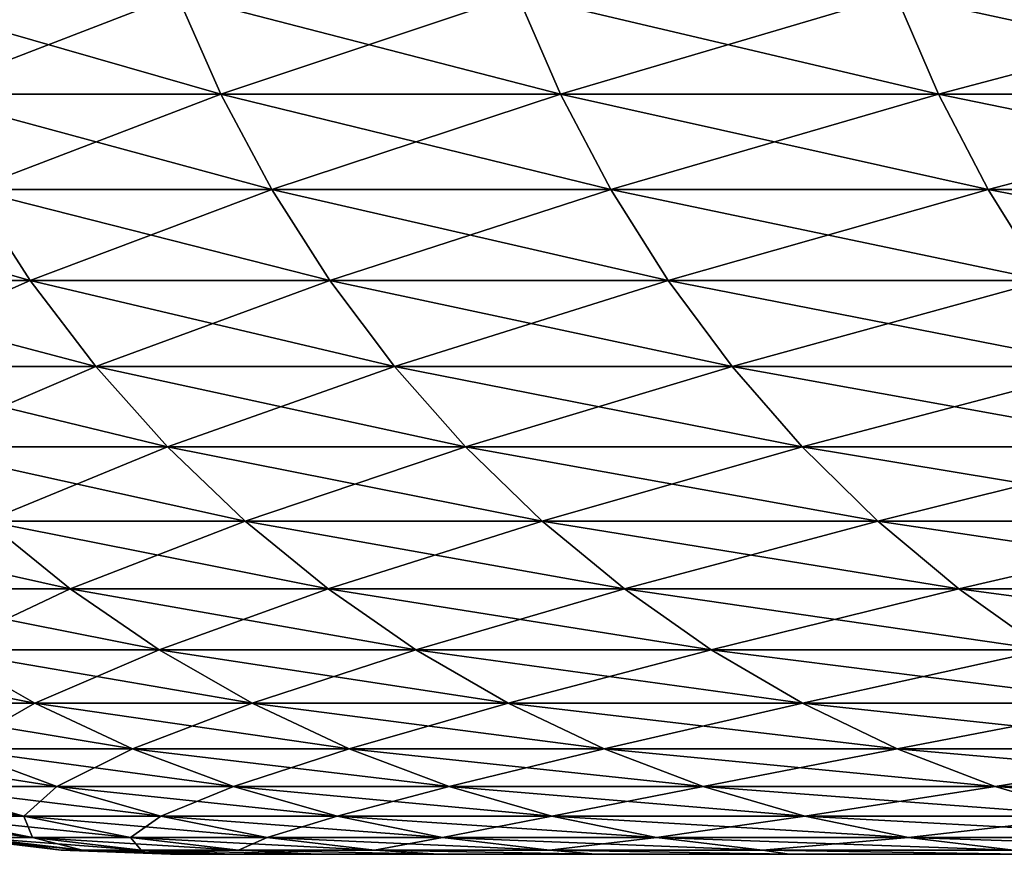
# Model space of a CAD drawing. Header units: millimetres. Extents: x -161 to 161, y -94 to 1149.
# Tile 955 of 1056: x -19.108 to -18.402, y 639 to 639.599. Entities that reach past the tile are written whole.
import ezdxf

# ---------------------------------------------------------------- set-up
doc = ezdxf.new("R2010")
doc.units = ezdxf.units.MM
doc.header["$LTSCALE"] = 81.481481
for name, color, linetype in [('15', 7, 'CONTINUOUS'), ('19', 7, 'CONTINUOUS'), ('20', 7, 'CONTINUOUS')]:
    doc.layers.add(name, color=color, linetype=linetype)

msp = doc.modelspace()

# ---------------------------------------------------------------- linework, layer by layer
at = {"layer": '15', "color": 7, "linetype": 'CONTINUOUS', "true_color": 0xaaaaaa}
for points in [[(-18.99092, 639, 0.66393), (-19, 639), (18.99092, 639, 0.66405), (-18.99092, 639, 0.66393)], [(18.99092, 639, 0.66405), (-19, 639), (19, 639), (18.99092, 639, 0.66405)], [(19, 639), (-19, 639), (-18.99092, 639, -0.66405), (19, 639)], [(-18.95577, 639, 1.33407), (-18.99092, 639, 0.66393), (18.99092, 639, 0.66405), (-18.95577, 639, 1.33407)], [(18.99092, 639, -0.66393), (19, 639), (-18.99092, 639, -0.66405), (18.99092, 639, -0.66393)], [(18.95577, 639, -1.33407), (18.99092, 639, -0.66393), (-18.99092, 639, -0.66405), (18.95577, 639, -1.33407)], [(-18.95575, 639, -1.33431), (18.95577, 639, -1.33407), (-18.99092, 639, -0.66405), (-18.95575, 639, -1.33431)], [(-18.89454, 639, 2.01042), (-18.95577, 639, 1.33407), (18.95575, 639, 1.33431), (-18.89454, 639, 2.01042)], [(18.95575, 639, 1.33431), (-18.95577, 639, 1.33407), (18.99092, 639, 0.66405), (18.95575, 639, 1.33431)], [(18.89454, 639, -2.01042), (18.95577, 639, -1.33407), (-18.95575, 639, -1.33431), (18.89454, 639, -2.01042)], [(-18.8945, 639, -2.01078), (18.89454, 639, -2.01042), (-18.95575, 639, -1.33431), (-18.8945, 639, -2.01078)], [(-18.80737, 639, 2.69359), (-18.89454, 639, 2.01042), (18.8945, 639, 2.01078), (-18.80737, 639, 2.69359)], [(18.8945, 639, 2.01078), (-18.89454, 639, 2.01042), (18.95575, 639, 1.33431), (18.8945, 639, 2.01078)], [(18.80737, 639, -2.69359), (18.89454, 639, -2.01042), (-18.8945, 639, -2.01078), (18.80737, 639, -2.69359)], [(-18.8073, 639, -2.69406), (18.80737, 639, -2.69359), (-18.8945, 639, -2.01078), (-18.8073, 639, -2.69406)], [(-18.69489, 639, 3.38624), (-18.80737, 639, 2.69359), (18.8073, 639, 2.69406), (-18.69489, 639, 3.38624)], [(18.8073, 639, 2.69406), (-18.80737, 639, 2.69359), (18.8945, 639, 2.01078), (18.8073, 639, 2.69406)], [(18.69489, 639, -3.38624), (18.80737, 639, -2.69359), (-18.8073, 639, -2.69406), (18.69489, 639, -3.38624)], [(-18.69479, 639, -3.38681), (18.69489, 639, -3.38624), (-18.8073, 639, -2.69406), (-18.69479, 639, -3.38681)], [(-18.55598, 639, 4.0836), (-18.69489, 639, 3.38624), (18.69479, 639, 3.38681), (-18.55598, 639, 4.0836)], [(18.69479, 639, 3.38681), (-18.69489, 639, 3.38624), (18.8073, 639, 2.69406), (18.69479, 639, 3.38681)], [(18.55598, 639, -4.0836), (18.69489, 639, -3.38624), (-18.69479, 639, -3.38681), (18.55598, 639, -4.0836)], [(-18.55583, 639, -4.08426), (18.55598, 639, -4.0836), (-18.69479, 639, -3.38681), (-18.55583, 639, -4.08426)], [(-18.38919, 639, 4.77953), (-18.55598, 639, 4.0836), (18.55583, 639, 4.08426), (-18.38919, 639, 4.77953)], [(18.55583, 639, 4.08426), (-18.55598, 639, 4.0836), (18.69479, 639, 3.38681), (18.55583, 639, 4.08426)], [(18.38919, 639, -4.77953), (18.55598, 639, -4.0836), (-18.55583, 639, -4.08426), (18.38919, 639, -4.77953)], [(-18.38899, 639, -4.78027), (18.38919, 639, -4.77953), (-18.55583, 639, -4.08426), (-18.38899, 639, -4.78027)]]:
    msp.add_3dface(points, dxfattribs=at)
at = {"layer": '19', "color": 7, "linetype": 'CONTINUOUS', "true_color": 0xaaaaaa}
for points in [[(-19.21155, 639.61703, -5.27943), (-18.99524, 639.61703, -6.01141), (-19.1798, 639.54566, -5.2707), (-19.21155, 639.61703, -5.27943)], [(-19.1798, 639.54566, -5.2707), (-18.99524, 639.61703, -6.01141), (-18.96384, 639.54566, -6.00147), (-19.1798, 639.54566, -5.2707)], [(-18.99524, 639.61703, -6.01141), (-18.75105, 639.61703, -6.73457), (-18.96384, 639.54566, -6.00147), (-18.99524, 639.61703, -6.01141)], [(-18.96384, 639.54566, -6.00147), (-18.75105, 639.61703, -6.73457), (-18.72005, 639.54566, -6.72344), (-18.96384, 639.54566, -6.00147)], [(-18.75105, 639.61703, -6.73457), (-18.47934, 639.61703, -7.44784), (-18.72005, 639.54566, -6.72344), (-18.75105, 639.61703, -6.73457)], [(-18.72005, 639.54566, -6.72344), (-18.47934, 639.61703, -7.44784), (-18.44879, 639.54566, -7.43553), (-18.72005, 639.54566, -6.72344)], [(-18.47934, 639.61703, -7.44784), (-18.1805, 639.61703, -8.15018), (-18.44879, 639.54566, -7.43553), (-18.47934, 639.61703, -7.44784)], [(-18.44879, 639.54566, -7.43553), (-18.1805, 639.61703, -8.15018), (-18.15045, 639.54566, -8.13671), (-18.44879, 639.54566, -7.43553)], [(-19.1798, 639.54566, -5.2707), (-18.96384, 639.54566, -6.00147), (-19.14274, 639.4771, -5.26052), (-19.1798, 639.54566, -5.2707)], [(-19.14274, 639.4771, -5.26052), (-18.96384, 639.54566, -6.00147), (-18.9272, 639.4771, -5.98988), (-19.14274, 639.4771, -5.26052)], [(-18.96384, 639.54566, -6.00147), (-18.72005, 639.54566, -6.72344), (-18.9272, 639.4771, -5.98988), (-18.96384, 639.54566, -6.00147)], [(-18.9272, 639.4771, -5.98988), (-18.72005, 639.54566, -6.72344), (-18.68388, 639.4771, -6.71044), (-18.9272, 639.4771, -5.98988)], [(-18.72005, 639.54566, -6.72344), (-18.44879, 639.54566, -7.43553), (-18.68388, 639.4771, -6.71044), (-18.72005, 639.54566, -6.72344)], [(-18.68388, 639.4771, -6.71044), (-18.44879, 639.54566, -7.43553), (-18.41314, 639.4771, -7.42116), (-18.68388, 639.4771, -6.71044)], [(-18.44879, 639.54566, -7.43553), (-18.15045, 639.54566, -8.13671), (-18.41314, 639.4771, -7.42116), (-18.44879, 639.54566, -7.43553)], [(-18.41314, 639.4771, -7.42116), (-18.15045, 639.54566, -8.13671), (-18.11538, 639.4771, -8.12099), (-18.41314, 639.4771, -7.42116)], [(-19.28763, 639.41177, -4.51348), (-19.14274, 639.4771, -5.26052), (-19.1006, 639.41177, -5.24894), (-19.28763, 639.41177, -4.51348)], [(-19.14274, 639.4771, -5.26052), (-18.9272, 639.4771, -5.98988), (-19.1006, 639.41177, -5.24894), (-19.14274, 639.4771, -5.26052)], [(-19.1006, 639.41177, -5.24894), (-18.9272, 639.4771, -5.98988), (-18.88554, 639.41177, -5.97669), (-19.1006, 639.41177, -5.24894)], [(-18.9272, 639.4771, -5.98988), (-18.68388, 639.4771, -6.71044), (-18.88554, 639.41177, -5.97669), (-18.9272, 639.4771, -5.98988)], [(-18.88554, 639.41177, -5.97669), (-18.68388, 639.4771, -6.71044), (-18.64275, 639.41177, -6.69567), (-18.88554, 639.41177, -5.97669)], [(-18.68388, 639.4771, -6.71044), (-18.41314, 639.4771, -7.42116), (-18.64275, 639.41177, -6.69567), (-18.68388, 639.4771, -6.71044)], [(-18.64275, 639.41177, -6.69567), (-18.41314, 639.4771, -7.42116), (-18.37261, 639.41177, -7.40483), (-18.64275, 639.41177, -6.69567)], [(-18.41314, 639.4771, -7.42116), (-18.11538, 639.4771, -8.12099), (-18.37261, 639.41177, -7.40483), (-18.41314, 639.4771, -7.42116)], [(-19.28763, 639.41177, -4.51348), (-19.1006, 639.41177, -5.24894), (-19.24022, 639.35007, -4.50238), (-19.28763, 639.41177, -4.51348)], [(-19.24022, 639.35007, -4.50238), (-19.1006, 639.41177, -5.24894), (-19.05365, 639.35007, -5.23603), (-19.24022, 639.35007, -4.50238)], [(-19.1006, 639.41177, -5.24894), (-18.88554, 639.41177, -5.97669), (-19.05365, 639.35007, -5.23603), (-19.1006, 639.41177, -5.24894)], [(-19.05365, 639.35007, -5.23603), (-18.88554, 639.41177, -5.97669), (-18.83911, 639.35007, -5.962), (-19.05365, 639.35007, -5.23603)], [(-18.88554, 639.41177, -5.97669), (-18.64275, 639.41177, -6.69567), (-18.83911, 639.35007, -5.962), (-18.88554, 639.41177, -5.97669)], [(-18.83911, 639.35007, -5.962), (-18.64275, 639.41177, -6.69567), (-18.59692, 639.35007, -6.67921), (-18.83911, 639.35007, -5.962)], [(-18.64275, 639.41177, -6.69567), (-18.37261, 639.41177, -7.40483), (-18.59692, 639.35007, -6.67921), (-18.64275, 639.41177, -6.69567)], [(-18.59692, 639.35007, -6.67921), (-18.37261, 639.41177, -7.40483), (-18.32745, 639.35007, -7.38662), (-18.59692, 639.35007, -6.67921)], [(-19.24022, 639.35007, -4.50238), (-19.05365, 639.35007, -5.23603), (-19.18823, 639.29239, -4.49022), (-19.24022, 639.35007, -4.50238)], [(-19.18823, 639.29239, -4.49022), (-19.05365, 639.35007, -5.23603), (-19.00216, 639.29239, -5.22189), (-19.18823, 639.29239, -4.49022)], [(-19.05365, 639.35007, -5.23603), (-18.83911, 639.35007, -5.962), (-19.00216, 639.29239, -5.22189), (-19.05365, 639.35007, -5.23603)], [(-19.00216, 639.29239, -5.22189), (-18.83911, 639.35007, -5.962), (-18.78821, 639.29239, -5.94589), (-19.00216, 639.29239, -5.22189)], [(-18.83911, 639.35007, -5.962), (-18.59692, 639.35007, -6.67921), (-18.78821, 639.29239, -5.94589), (-18.83911, 639.35007, -5.962)], [(-18.78821, 639.29239, -5.94589), (-18.59692, 639.35007, -6.67921), (-18.54668, 639.29239, -6.66117), (-18.78821, 639.29239, -5.94589)], [(-18.59692, 639.35007, -6.67921), (-18.32745, 639.35007, -7.38662), (-18.54668, 639.29239, -6.66117), (-18.59692, 639.35007, -6.67921)], [(-18.54668, 639.29239, -6.66117), (-18.32745, 639.35007, -7.38662), (-18.27793, 639.29239, -7.36667), (-18.54668, 639.29239, -6.66117)], [(-19.18823, 639.29239, -4.49022), (-19.00216, 639.29239, -5.22189), (-19.132, 639.23908, -4.47706), (-19.18823, 639.29239, -4.49022)], [(-19.132, 639.23908, -4.47706), (-19.00216, 639.29239, -5.22189), (-18.94647, 639.23908, -5.20658), (-19.132, 639.23908, -4.47706)], [(-19.00216, 639.29239, -5.22189), (-18.78821, 639.29239, -5.94589), (-18.94647, 639.23908, -5.20658), (-19.00216, 639.29239, -5.22189)], [(-18.94647, 639.23908, -5.20658), (-18.78821, 639.29239, -5.94589), (-18.73314, 639.23908, -5.92846), (-18.94647, 639.23908, -5.20658)], [(-18.78821, 639.29239, -5.94589), (-18.54668, 639.29239, -6.66117), (-18.73314, 639.23908, -5.92846), (-18.78821, 639.29239, -5.94589)], [(-18.73314, 639.23908, -5.92846), (-18.54668, 639.29239, -6.66117), (-18.49232, 639.23908, -6.64164), (-18.73314, 639.23908, -5.92846)], [(-18.54668, 639.29239, -6.66117), (-18.27793, 639.29239, -7.36667), (-18.49232, 639.23908, -6.64164), (-18.54668, 639.29239, -6.66117)], [(-18.49232, 639.23908, -6.64164), (-18.27793, 639.29239, -7.36667), (-18.22436, 639.23908, -7.34508), (-18.49232, 639.23908, -6.64164)], [(-19.2288, 639.19047, -3.72921), (-19.132, 639.23908, -4.47706), (-19.07186, 639.19047, -4.46299), (-19.2288, 639.19047, -3.72921)], [(-19.132, 639.23908, -4.47706), (-18.94647, 639.23908, -5.20658), (-19.07186, 639.19047, -4.46299), (-19.132, 639.23908, -4.47706)], [(-19.07186, 639.19047, -4.46299), (-18.94647, 639.23908, -5.20658), (-18.88692, 639.19047, -5.19022), (-19.07186, 639.19047, -4.46299)], [(-18.94647, 639.23908, -5.20658), (-18.73314, 639.23908, -5.92846), (-18.88692, 639.19047, -5.19022), (-18.94647, 639.23908, -5.20658)], [(-18.88692, 639.19047, -5.19022), (-18.73314, 639.23908, -5.92846), (-18.67426, 639.19047, -5.90983), (-18.88692, 639.19047, -5.19022)], [(-18.73314, 639.23908, -5.92846), (-18.49232, 639.23908, -6.64164), (-18.67426, 639.19047, -5.90983), (-18.73314, 639.23908, -5.92846)], [(-18.67426, 639.19047, -5.90983), (-18.49232, 639.23908, -6.64164), (-18.43419, 639.19047, -6.62077), (-18.67426, 639.19047, -5.90983)], [(-18.49232, 639.23908, -6.64164), (-18.22436, 639.23908, -7.34508), (-18.43419, 639.19047, -6.62077), (-18.49232, 639.23908, -6.64164)], [(-18.43419, 639.19047, -6.62077), (-18.22436, 639.23908, -7.34508), (-18.16707, 639.19047, -7.32199), (-18.43419, 639.19047, -6.62077)], [(-19.2288, 639.19047, -3.72921), (-19.07186, 639.19047, -4.46299), (-19.16461, 639.14687, -3.71676), (-19.2288, 639.19047, -3.72921)], [(-19.16461, 639.14687, -3.71676), (-19.07186, 639.19047, -4.46299), (-19.00818, 639.14687, -4.44809), (-19.16461, 639.14687, -3.71676)], [(-19.07186, 639.19047, -4.46299), (-18.88692, 639.19047, -5.19022), (-19.00818, 639.14687, -4.44809), (-19.07186, 639.19047, -4.46299)], [(-19.00818, 639.14687, -4.44809), (-18.88692, 639.19047, -5.19022), (-18.82386, 639.14687, -5.17289), (-19.00818, 639.14687, -4.44809)], [(-18.88692, 639.19047, -5.19022), (-18.67426, 639.19047, -5.90983), (-18.82386, 639.14687, -5.17289), (-18.88692, 639.19047, -5.19022)], [(-18.82386, 639.14687, -5.17289), (-18.67426, 639.19047, -5.90983), (-18.61191, 639.14687, -5.8901), (-18.82386, 639.14687, -5.17289)], [(-18.67426, 639.19047, -5.90983), (-18.43419, 639.19047, -6.62077), (-18.61191, 639.14687, -5.8901), (-18.67426, 639.19047, -5.90983)], [(-18.61191, 639.14687, -5.8901), (-18.43419, 639.19047, -6.62077), (-18.37265, 639.14687, -6.59866), (-18.61191, 639.14687, -5.8901)], [(-18.43419, 639.19047, -6.62077), (-18.16707, 639.19047, -7.32199), (-18.37265, 639.14687, -6.59866), (-18.43419, 639.19047, -6.62077)], [(-19.2251, 639.10853, -2.9695), (-19.16461, 639.14687, -3.71676), (-19.09725, 639.10853, -3.70369), (-19.2251, 639.10853, -2.9695)], [(-19.16461, 639.14687, -3.71676), (-19.00818, 639.14687, -4.44809), (-19.09725, 639.10853, -3.70369), (-19.16461, 639.14687, -3.71676)], [(-19.09725, 639.10853, -3.70369), (-19.00818, 639.14687, -4.44809), (-18.94137, 639.10853, -4.43245), (-19.09725, 639.10853, -3.70369)], [(-19.00818, 639.14687, -4.44809), (-18.82386, 639.14687, -5.17289), (-18.94137, 639.10853, -4.43245), (-19.00818, 639.14687, -4.44809)], [(-18.94137, 639.10853, -4.43245), (-18.82386, 639.14687, -5.17289), (-18.7577, 639.10853, -5.15471), (-18.94137, 639.10853, -4.43245)], [(-18.82386, 639.14687, -5.17289), (-18.61191, 639.14687, -5.8901), (-18.7577, 639.10853, -5.15471), (-18.82386, 639.14687, -5.17289)], [(-18.7577, 639.10853, -5.15471), (-18.61191, 639.14687, -5.8901), (-18.5465, 639.10853, -5.86939), (-18.7577, 639.10853, -5.15471)], [(-18.61191, 639.14687, -5.8901), (-18.37265, 639.14687, -6.59866), (-18.5465, 639.10853, -5.86939), (-18.61191, 639.14687, -5.8901)], [(-18.5465, 639.10853, -5.86939), (-18.37265, 639.14687, -6.59866), (-18.30807, 639.10853, -6.57547), (-18.5465, 639.10853, -5.86939)], [(-19.2251, 639.10853, -2.9695), (-19.09725, 639.10853, -3.70369), (-19.15452, 639.0757, -2.9586), (-19.2251, 639.10853, -2.9695)], [(-19.15452, 639.0757, -2.9586), (-19.09725, 639.10853, -3.70369), (-19.02714, 639.0757, -3.6901), (-19.15452, 639.0757, -2.9586)], [(-19.09725, 639.10853, -3.70369), (-18.94137, 639.10853, -4.43245), (-19.02714, 639.0757, -3.6901), (-19.09725, 639.10853, -3.70369)], [(-19.02714, 639.0757, -3.6901), (-18.94137, 639.10853, -4.43245), (-18.87184, 639.0757, -4.41618), (-19.02714, 639.0757, -3.6901)], [(-18.94137, 639.10853, -4.43245), (-18.7577, 639.10853, -5.15471), (-18.87184, 639.0757, -4.41618), (-18.94137, 639.10853, -4.43245)], [(-18.87184, 639.0757, -4.41618), (-18.7577, 639.10853, -5.15471), (-18.68884, 639.0757, -5.13578), (-18.87184, 639.0757, -4.41618)], [(-18.7577, 639.10853, -5.15471), (-18.5465, 639.10853, -5.86939), (-18.68884, 639.0757, -5.13578), (-18.7577, 639.10853, -5.15471)], [(-18.68884, 639.0757, -5.13578), (-18.5465, 639.10853, -5.86939), (-18.47841, 639.0757, -5.84785), (-18.68884, 639.0757, -5.13578)], [(-18.5465, 639.10853, -5.86939), (-18.30807, 639.10853, -6.57547), (-18.47841, 639.0757, -5.84785), (-18.5465, 639.10853, -5.86939)], [(-18.47841, 639.0757, -5.84785), (-18.30807, 639.10853, -6.57547), (-18.24086, 639.0757, -6.55133), (-18.47841, 639.0757, -5.84785)], [(-19.1805, 639.04858, -2.2143), (-19.15452, 639.0757, -2.9586), (-19.08161, 639.04858, -2.94734), (-19.1805, 639.04858, -2.2143)], [(-19.15452, 639.0757, -2.9586), (-19.02714, 639.0757, -3.6901), (-19.08161, 639.04858, -2.94734), (-19.15452, 639.0757, -2.9586)], [(-19.08161, 639.04858, -2.94734), (-19.02714, 639.0757, -3.6901), (-18.95472, 639.04858, -3.67605), (-19.08161, 639.04858, -2.94734)], [(-19.02714, 639.0757, -3.6901), (-18.87184, 639.0757, -4.41618), (-18.95472, 639.04858, -3.67605), (-19.02714, 639.0757, -3.6901)], [(-18.95472, 639.04858, -3.67605), (-18.87184, 639.0757, -4.41618), (-18.80001, 639.04858, -4.39937), (-18.95472, 639.04858, -3.67605)], [(-18.87184, 639.0757, -4.41618), (-18.68884, 639.0757, -5.13578), (-18.80001, 639.04858, -4.39937), (-18.87184, 639.0757, -4.41618)], [(-18.80001, 639.04858, -4.39937), (-18.68884, 639.0757, -5.13578), (-18.61771, 639.04858, -5.11624), (-18.80001, 639.04858, -4.39937)], [(-18.68884, 639.0757, -5.13578), (-18.47841, 639.0757, -5.84785), (-18.61771, 639.04858, -5.11624), (-18.68884, 639.0757, -5.13578)], [(-18.61771, 639.04858, -5.11624), (-18.47841, 639.0757, -5.84785), (-18.40808, 639.04858, -5.82559), (-18.61771, 639.04858, -5.11624)], [(-18.47841, 639.0757, -5.84785), (-18.24086, 639.0757, -6.55133), (-18.40808, 639.04858, -5.82559), (-18.47841, 639.0757, -5.84785)], [(-18.40808, 639.04858, -5.82559), (-18.24086, 639.0757, -6.55133), (-18.17143, 639.04858, -6.52639), (-18.40808, 639.04858, -5.82559)], [(-19.1805, 639.04858, -2.2143), (-19.08161, 639.04858, -2.94734), (-19.10533, 639.02734, -2.20562), (-19.1805, 639.04858, -2.2143)], [(-19.17579, 639.02734, -1.47221), (-19.1805, 639.04858, -2.2143), (-19.10533, 639.02734, -2.20562), (-19.17579, 639.02734, -1.47221)], [(-19.10533, 639.02734, -2.20562), (-19.08161, 639.04858, -2.94734), (-19.00683, 639.02734, -2.93578), (-19.10533, 639.02734, -2.20562)], [(-19.08161, 639.04858, -2.94734), (-18.95472, 639.04858, -3.67605), (-19.00683, 639.02734, -2.93578), (-19.08161, 639.04858, -2.94734)], [(-19.00683, 639.02734, -2.93578), (-18.95472, 639.04858, -3.67605), (-18.88043, 639.02734, -3.66164), (-19.00683, 639.02734, -2.93578)], [(-18.95472, 639.04858, -3.67605), (-18.80001, 639.04858, -4.39937), (-18.88043, 639.02734, -3.66164), (-18.95472, 639.04858, -3.67605)], [(-18.88043, 639.02734, -3.66164), (-18.80001, 639.04858, -4.39937), (-18.72633, 639.02734, -4.38213), (-18.88043, 639.02734, -3.66164)], [(-18.80001, 639.04858, -4.39937), (-18.61771, 639.04858, -5.11624), (-18.72633, 639.02734, -4.38213), (-18.80001, 639.04858, -4.39937)], [(-18.72633, 639.02734, -4.38213), (-18.61771, 639.04858, -5.11624), (-18.54474, 639.02734, -5.09618), (-18.72633, 639.02734, -4.38213)], [(-18.61771, 639.04858, -5.11624), (-18.40808, 639.04858, -5.82559), (-18.54474, 639.02734, -5.09618), (-18.61771, 639.04858, -5.11624)], [(-18.54474, 639.02734, -5.09618), (-18.40808, 639.04858, -5.82559), (-18.33593, 639.02734, -5.80276), (-18.54474, 639.02734, -5.09618)], [(-18.40808, 639.04858, -5.82559), (-18.17143, 639.04858, -6.52639), (-18.33593, 639.02734, -5.80276), (-18.40808, 639.04858, -5.82559)], [(-19.17579, 639.02734, -1.47221), (-19.10533, 639.02734, -2.20562), (-19.09891, 639.0121, -1.46631), (-19.17579, 639.02734, -1.47221)], [(-19.14106, 639.0121, -0.73369), (-19.17579, 639.02734, -1.47221), (-19.09891, 639.0121, -1.46631), (-19.14106, 639.0121, -0.73369)], [(-19.10533, 639.02734, -2.20562), (-19.00683, 639.02734, -2.93578), (-19.02873, 639.0121, -2.19677), (-19.10533, 639.02734, -2.20562)], [(-19.09891, 639.0121, -1.46631), (-19.10533, 639.02734, -2.20562), (-19.02873, 639.0121, -2.19677), (-19.09891, 639.0121, -1.46631)], [(-19.02873, 639.0121, -2.19677), (-19.00683, 639.02734, -2.93578), (-18.93062, 639.0121, -2.92401), (-19.02873, 639.0121, -2.19677)], [(-19.00683, 639.02734, -2.93578), (-18.88043, 639.02734, -3.66164), (-18.93062, 639.0121, -2.92401), (-19.00683, 639.02734, -2.93578)], [(-18.93062, 639.0121, -2.92401), (-18.88043, 639.02734, -3.66164), (-18.80473, 639.0121, -3.64696), (-18.93062, 639.0121, -2.92401)], [(-18.88043, 639.02734, -3.66164), (-18.72633, 639.02734, -4.38213), (-18.80473, 639.0121, -3.64696), (-18.88043, 639.02734, -3.66164)], [(-18.80473, 639.0121, -3.64696), (-18.72633, 639.02734, -4.38213), (-18.65125, 639.0121, -4.36456), (-18.80473, 639.0121, -3.64696)], [(-18.72633, 639.02734, -4.38213), (-18.54474, 639.02734, -5.09618), (-18.65125, 639.0121, -4.36456), (-18.72633, 639.02734, -4.38213)], [(-18.65125, 639.0121, -4.36456), (-18.54474, 639.02734, -5.09618), (-18.47039, 639.0121, -5.07575), (-18.65125, 639.0121, -4.36456)], [(-18.54474, 639.02734, -5.09618), (-18.33593, 639.02734, -5.80276), (-18.47039, 639.0121, -5.07575), (-18.54474, 639.02734, -5.09618)], [(-18.47039, 639.0121, -5.07575), (-18.33593, 639.02734, -5.80276), (-18.26242, 639.0121, -5.77949), (-18.47039, 639.0121, -5.07575)], [(-19.15643, 639.01231), (-19.14106, 639.0121, -0.73369), (-19.07846, 639.00308), (-19.15643, 639.01231)], [(-19.14106, 639.0121, -0.73369), (-19.09891, 639.0121, -1.46631), (-19.06305, 639.00297, -0.7307), (-19.14106, 639.0121, -0.73369)], [(-19.07846, 639.00308), (-19.14106, 639.0121, -0.73369), (-19.06305, 639.00297, -0.7307), (-19.07846, 639.00308)], [(-19.09891, 639.0121, -1.46631), (-19.02873, 639.0121, -2.19677), (-19.02107, 639.00297, -1.46033), (-19.09891, 639.0121, -1.46631)], [(-19.06305, 639.00297, -0.7307), (-19.09891, 639.0121, -1.46631), (-19.02107, 639.00297, -1.46033), (-19.06305, 639.00297, -0.7307)], [(-19.02873, 639.0121, -2.19677), (-18.93062, 639.0121, -2.92401), (-18.95118, 639.00297, -2.18782), (-19.02873, 639.0121, -2.19677)], [(-19.02107, 639.00297, -1.46033), (-19.02873, 639.0121, -2.19677), (-18.95118, 639.00297, -2.18782), (-19.02107, 639.00297, -1.46033)], [(-18.95118, 639.00297, -2.18782), (-18.93062, 639.0121, -2.92401), (-18.85347, 639.00297, -2.9121), (-18.95118, 639.00297, -2.18782)], [(-18.93062, 639.0121, -2.92401), (-18.80473, 639.0121, -3.64696), (-18.85347, 639.00297, -2.9121), (-18.93062, 639.0121, -2.92401)], [(-18.85347, 639.00297, -2.9121), (-18.80473, 639.0121, -3.64696), (-18.7281, 639.00297, -3.6321), (-18.85347, 639.00297, -2.9121)], [(-18.80473, 639.0121, -3.64696), (-18.65125, 639.0121, -4.36456), (-18.7281, 639.00297, -3.6321), (-18.80473, 639.0121, -3.64696)], [(-18.7281, 639.00297, -3.6321), (-18.65125, 639.0121, -4.36456), (-18.57523, 639.00297, -4.34677), (-18.7281, 639.00297, -3.6321)], [(-18.65125, 639.0121, -4.36456), (-18.47039, 639.0121, -5.07575), (-18.57523, 639.00297, -4.34677), (-18.65125, 639.0121, -4.36456)], [(-18.57523, 639.00297, -4.34677), (-18.47039, 639.0121, -5.07575), (-18.39511, 639.00297, -5.05506), (-18.57523, 639.00297, -4.34677)], [(-18.47039, 639.0121, -5.07575), (-18.26242, 639.0121, -5.77949), (-18.39511, 639.00297, -5.05506), (-18.47039, 639.0121, -5.07575)], [(-19, 639), (-19.07846, 639.00308), (-19.06305, 639.00297, -0.7307), (-19, 639)], [(-18.99092, 639, -0.66405), (-19, 639), (-19.06305, 639.00297, -0.7307), (-18.99092, 639, -0.66405)], [(-18.95575, 639, -1.33431), (-18.99092, 639, -0.66405), (-19.06305, 639.00297, -0.7307), (-18.95575, 639, -1.33431)], [(-18.95575, 639, -1.33431), (-19.06305, 639.00297, -0.7307), (-19.02107, 639.00297, -1.46033), (-18.95575, 639, -1.33431)], [(-18.8945, 639, -2.01078), (-18.95575, 639, -1.33431), (-19.02107, 639.00297, -1.46033), (-18.8945, 639, -2.01078)], [(-18.8945, 639, -2.01078), (-19.02107, 639.00297, -1.46033), (-18.95118, 639.00297, -2.18782), (-18.8945, 639, -2.01078)], [(-18.8073, 639, -2.69406), (-18.8945, 639, -2.01078), (-18.95118, 639.00297, -2.18782), (-18.8073, 639, -2.69406)], [(-18.8073, 639, -2.69406), (-18.95118, 639.00297, -2.18782), (-18.85347, 639.00297, -2.9121), (-18.8073, 639, -2.69406)], [(-18.69479, 639, -3.38681), (-18.8073, 639, -2.69406), (-18.85347, 639.00297, -2.9121), (-18.69479, 639, -3.38681)], [(-18.69479, 639, -3.38681), (-18.85347, 639.00297, -2.9121), (-18.7281, 639.00297, -3.6321), (-18.69479, 639, -3.38681)], [(-18.55583, 639, -4.08426), (-18.69479, 639, -3.38681), (-18.7281, 639.00297, -3.6321), (-18.55583, 639, -4.08426)], [(-18.55583, 639, -4.08426), (-18.7281, 639.00297, -3.6321), (-18.57523, 639.00297, -4.34677), (-18.55583, 639, -4.08426)], [(-18.38899, 639, -4.78027), (-18.55583, 639, -4.08426), (-18.57523, 639.00297, -4.34677), (-18.38899, 639, -4.78027)], [(-18.38899, 639, -4.78027), (-18.57523, 639.00297, -4.34677), (-18.39511, 639.00297, -5.05506), (-18.38899, 639, -4.78027)]]:
    msp.add_3dface(points, dxfattribs=at)
at = {"layer": '20', "color": 7, "linetype": 'CONTINUOUS', "true_color": 0xaaaaaa}
for points in [[(-18.99524, 639.61703, 6.01141), (-19.21155, 639.61703, 5.27943), (-18.96384, 639.54566, 6.00147), (-18.99524, 639.61703, 6.01141)], [(-18.96384, 639.54566, 6.00147), (-19.21155, 639.61703, 5.27943), (-19.1798, 639.54566, 5.2707), (-18.96384, 639.54566, 6.00147)], [(-18.75105, 639.61703, 6.73457), (-18.99524, 639.61703, 6.01141), (-18.72005, 639.54566, 6.72344), (-18.75105, 639.61703, 6.73457)], [(-18.72005, 639.54566, 6.72344), (-18.99524, 639.61703, 6.01141), (-18.96384, 639.54566, 6.00147), (-18.72005, 639.54566, 6.72344)], [(-18.47934, 639.61703, 7.44784), (-18.75105, 639.61703, 6.73457), (-18.44879, 639.54566, 7.43553), (-18.47934, 639.61703, 7.44784)], [(-18.44879, 639.54566, 7.43553), (-18.75105, 639.61703, 6.73457), (-18.72005, 639.54566, 6.72344), (-18.44879, 639.54566, 7.43553)], [(-18.1805, 639.61703, 8.15018), (-18.47934, 639.61703, 7.44784), (-18.15045, 639.54566, 8.13671), (-18.1805, 639.61703, 8.15018)], [(-18.15045, 639.54566, 8.13671), (-18.47934, 639.61703, 7.44784), (-18.44879, 639.54566, 7.43553), (-18.15045, 639.54566, 8.13671)], [(-18.96384, 639.54566, 6.00147), (-19.1798, 639.54566, 5.2707), (-18.9272, 639.4771, 5.98988), (-18.96384, 639.54566, 6.00147)], [(-18.9272, 639.4771, 5.98988), (-19.1798, 639.54566, 5.2707), (-19.14274, 639.4771, 5.26052), (-18.9272, 639.4771, 5.98988)], [(-18.72005, 639.54566, 6.72344), (-18.96384, 639.54566, 6.00147), (-18.68388, 639.4771, 6.71044), (-18.72005, 639.54566, 6.72344)], [(-18.68388, 639.4771, 6.71044), (-18.96384, 639.54566, 6.00147), (-18.9272, 639.4771, 5.98988), (-18.68388, 639.4771, 6.71044)], [(-18.44879, 639.54566, 7.43553), (-18.72005, 639.54566, 6.72344), (-18.41314, 639.4771, 7.42116), (-18.44879, 639.54566, 7.43553)], [(-18.41314, 639.4771, 7.42116), (-18.72005, 639.54566, 6.72344), (-18.68388, 639.4771, 6.71044), (-18.41314, 639.4771, 7.42116)], [(-18.15045, 639.54566, 8.13671), (-18.44879, 639.54566, 7.43553), (-18.11538, 639.4771, 8.12099), (-18.15045, 639.54566, 8.13671)], [(-18.11538, 639.4771, 8.12099), (-18.44879, 639.54566, 7.43553), (-18.41314, 639.4771, 7.42116), (-18.11538, 639.4771, 8.12099)], [(-19.14274, 639.4771, 5.26052), (-19.33018, 639.4771, 4.52344), (-19.1006, 639.41177, 5.24894), (-19.14274, 639.4771, 5.26052)], [(-19.1006, 639.41177, 5.24894), (-19.33018, 639.4771, 4.52344), (-19.28763, 639.41177, 4.51348), (-19.1006, 639.41177, 5.24894)], [(-18.9272, 639.4771, 5.98988), (-19.14274, 639.4771, 5.26052), (-18.88554, 639.41177, 5.97669), (-18.9272, 639.4771, 5.98988)], [(-18.88554, 639.41177, 5.97669), (-19.14274, 639.4771, 5.26052), (-19.1006, 639.41177, 5.24894), (-18.88554, 639.41177, 5.97669)], [(-18.68388, 639.4771, 6.71044), (-18.9272, 639.4771, 5.98988), (-18.64275, 639.41177, 6.69567), (-18.68388, 639.4771, 6.71044)], [(-18.64275, 639.41177, 6.69567), (-18.9272, 639.4771, 5.98988), (-18.88554, 639.41177, 5.97669), (-18.64275, 639.41177, 6.69567)], [(-18.41314, 639.4771, 7.42116), (-18.68388, 639.4771, 6.71044), (-18.37261, 639.41177, 7.40483), (-18.41314, 639.4771, 7.42116)], [(-18.37261, 639.41177, 7.40483), (-18.68388, 639.4771, 6.71044), (-18.64275, 639.41177, 6.69567), (-18.37261, 639.41177, 7.40483)], [(-18.11538, 639.4771, 8.12099), (-18.41314, 639.4771, 7.42116), (-18.0755, 639.41177, 8.10312), (-18.11538, 639.4771, 8.12099)], [(-18.0755, 639.41177, 8.10312), (-18.41314, 639.4771, 7.42116), (-18.37261, 639.41177, 7.40483), (-18.0755, 639.41177, 8.10312)], [(-19.1006, 639.41177, 5.24894), (-19.28763, 639.41177, 4.51348), (-19.05365, 639.35007, 5.23603), (-19.1006, 639.41177, 5.24894)], [(-19.05365, 639.35007, 5.23603), (-19.28763, 639.41177, 4.51348), (-19.24022, 639.35007, 4.50238), (-19.05365, 639.35007, 5.23603)], [(-18.88554, 639.41177, 5.97669), (-19.1006, 639.41177, 5.24894), (-18.83911, 639.35007, 5.962), (-18.88554, 639.41177, 5.97669)], [(-18.83911, 639.35007, 5.962), (-19.1006, 639.41177, 5.24894), (-19.05365, 639.35007, 5.23603), (-18.83911, 639.35007, 5.962)], [(-18.64275, 639.41177, 6.69567), (-18.88554, 639.41177, 5.97669), (-18.59692, 639.35007, 6.67921), (-18.64275, 639.41177, 6.69567)], [(-18.59692, 639.35007, 6.67921), (-18.88554, 639.41177, 5.97669), (-18.83911, 639.35007, 5.962), (-18.59692, 639.35007, 6.67921)], [(-18.37261, 639.41177, 7.40483), (-18.64275, 639.41177, 6.69567), (-18.32745, 639.35007, 7.38662), (-18.37261, 639.41177, 7.40483)], [(-18.32745, 639.35007, 7.38662), (-18.64275, 639.41177, 6.69567), (-18.59692, 639.35007, 6.67921), (-18.32745, 639.35007, 7.38662)], [(-19.05365, 639.35007, 5.23603), (-19.24022, 639.35007, 4.50238), (-19.00216, 639.29239, 5.22189), (-19.05365, 639.35007, 5.23603)], [(-19.00216, 639.29239, 5.22189), (-19.24022, 639.35007, 4.50238), (-19.18823, 639.29239, 4.49022), (-19.00216, 639.29239, 5.22189)], [(-18.83911, 639.35007, 5.962), (-19.05365, 639.35007, 5.23603), (-18.78821, 639.29239, 5.94589), (-18.83911, 639.35007, 5.962)], [(-18.78821, 639.29239, 5.94589), (-19.05365, 639.35007, 5.23603), (-19.00216, 639.29239, 5.22189), (-18.78821, 639.29239, 5.94589)], [(-18.59692, 639.35007, 6.67921), (-18.83911, 639.35007, 5.962), (-18.54668, 639.29239, 6.66117), (-18.59692, 639.35007, 6.67921)], [(-18.54668, 639.29239, 6.66117), (-18.83911, 639.35007, 5.962), (-18.78821, 639.29239, 5.94589), (-18.54668, 639.29239, 6.66117)], [(-18.32745, 639.35007, 7.38662), (-18.59692, 639.35007, 6.67921), (-18.27793, 639.29239, 7.36667), (-18.32745, 639.35007, 7.38662)], [(-18.27793, 639.29239, 7.36667), (-18.59692, 639.35007, 6.67921), (-18.54668, 639.29239, 6.66117), (-18.27793, 639.29239, 7.36667)], [(-19.00216, 639.29239, 5.22189), (-19.18823, 639.29239, 4.49022), (-18.94647, 639.23908, 5.20658), (-19.00216, 639.29239, 5.22189)], [(-18.94647, 639.23908, 5.20658), (-19.18823, 639.29239, 4.49022), (-19.132, 639.23908, 4.47706), (-18.94647, 639.23908, 5.20658)], [(-18.78821, 639.29239, 5.94589), (-19.00216, 639.29239, 5.22189), (-18.73314, 639.23908, 5.92846), (-18.78821, 639.29239, 5.94589)], [(-18.73314, 639.23908, 5.92846), (-19.00216, 639.29239, 5.22189), (-18.94647, 639.23908, 5.20658), (-18.73314, 639.23908, 5.92846)], [(-18.54668, 639.29239, 6.66117), (-18.78821, 639.29239, 5.94589), (-18.49232, 639.23908, 6.64164), (-18.54668, 639.29239, 6.66117)], [(-18.49232, 639.23908, 6.64164), (-18.78821, 639.29239, 5.94589), (-18.73314, 639.23908, 5.92846), (-18.49232, 639.23908, 6.64164)], [(-18.27793, 639.29239, 7.36667), (-18.54668, 639.29239, 6.66117), (-18.22436, 639.23908, 7.34508), (-18.27793, 639.29239, 7.36667)], [(-18.22436, 639.23908, 7.34508), (-18.54668, 639.29239, 6.66117), (-18.49232, 639.23908, 6.64164), (-18.22436, 639.23908, 7.34508)], [(-19.132, 639.23908, 4.47706), (-19.28944, 639.23908, 3.74097), (-19.07186, 639.19047, 4.46299), (-19.132, 639.23908, 4.47706)], [(-19.07186, 639.19047, 4.46299), (-19.28944, 639.23908, 3.74097), (-19.2288, 639.19047, 3.72921), (-19.07186, 639.19047, 4.46299)], [(-18.94647, 639.23908, 5.20658), (-19.132, 639.23908, 4.47706), (-18.88692, 639.19047, 5.19022), (-18.94647, 639.23908, 5.20658)], [(-18.88692, 639.19047, 5.19022), (-19.132, 639.23908, 4.47706), (-19.07186, 639.19047, 4.46299), (-18.88692, 639.19047, 5.19022)], [(-18.73314, 639.23908, 5.92846), (-18.94647, 639.23908, 5.20658), (-18.67426, 639.19047, 5.90983), (-18.73314, 639.23908, 5.92846)], [(-18.67426, 639.19047, 5.90983), (-18.94647, 639.23908, 5.20658), (-18.88692, 639.19047, 5.19022), (-18.67426, 639.19047, 5.90983)], [(-18.49232, 639.23908, 6.64164), (-18.73314, 639.23908, 5.92846), (-18.43419, 639.19047, 6.62077), (-18.49232, 639.23908, 6.64164)], [(-18.43419, 639.19047, 6.62077), (-18.73314, 639.23908, 5.92846), (-18.67426, 639.19047, 5.90983), (-18.43419, 639.19047, 6.62077)], [(-18.22436, 639.23908, 7.34508), (-18.49232, 639.23908, 6.64164), (-18.16707, 639.19047, 7.32199), (-18.22436, 639.23908, 7.34508)], [(-18.16707, 639.19047, 7.32199), (-18.49232, 639.23908, 6.64164), (-18.43419, 639.19047, 6.62077), (-18.16707, 639.19047, 7.32199)], [(-19.07186, 639.19047, 4.46299), (-19.2288, 639.19047, 3.72921), (-19.00818, 639.14687, 4.44809), (-19.07186, 639.19047, 4.46299)], [(-19.00818, 639.14687, 4.44809), (-19.2288, 639.19047, 3.72921), (-19.16461, 639.14687, 3.71676), (-19.00818, 639.14687, 4.44809)], [(-18.88692, 639.19047, 5.19022), (-19.07186, 639.19047, 4.46299), (-18.82386, 639.14687, 5.17289), (-18.88692, 639.19047, 5.19022)], [(-18.82386, 639.14687, 5.17289), (-19.07186, 639.19047, 4.46299), (-19.00818, 639.14687, 4.44809), (-18.82386, 639.14687, 5.17289)], [(-18.67426, 639.19047, 5.90983), (-18.88692, 639.19047, 5.19022), (-18.61191, 639.14687, 5.8901), (-18.67426, 639.19047, 5.90983)], [(-18.61191, 639.14687, 5.8901), (-18.88692, 639.19047, 5.19022), (-18.82386, 639.14687, 5.17289), (-18.61191, 639.14687, 5.8901)], [(-18.43419, 639.19047, 6.62077), (-18.67426, 639.19047, 5.90983), (-18.37265, 639.14687, 6.59866), (-18.43419, 639.19047, 6.62077)], [(-18.37265, 639.14687, 6.59866), (-18.67426, 639.19047, 5.90983), (-18.61191, 639.14687, 5.8901), (-18.37265, 639.14687, 6.59866)], [(-18.16707, 639.19047, 7.32199), (-18.43419, 639.19047, 6.62077), (-18.10642, 639.14687, 7.29754), (-18.16707, 639.19047, 7.32199)], [(-18.10642, 639.14687, 7.29754), (-18.43419, 639.19047, 6.62077), (-18.37265, 639.14687, 6.59866), (-18.10642, 639.14687, 7.29754)], [(-19.16461, 639.14687, 3.71676), (-19.29291, 639.14687, 2.97997), (-19.09725, 639.10853, 3.70369), (-19.16461, 639.14687, 3.71676)], [(-19.09725, 639.10853, 3.70369), (-19.29291, 639.14687, 2.97997), (-19.2251, 639.10853, 2.9695), (-19.09725, 639.10853, 3.70369)], [(-19.00818, 639.14687, 4.44809), (-19.16461, 639.14687, 3.71676), (-18.94137, 639.10853, 4.43245), (-19.00818, 639.14687, 4.44809)], [(-18.94137, 639.10853, 4.43245), (-19.16461, 639.14687, 3.71676), (-19.09725, 639.10853, 3.70369), (-18.94137, 639.10853, 4.43245)], [(-18.82386, 639.14687, 5.17289), (-19.00818, 639.14687, 4.44809), (-18.7577, 639.10853, 5.15471), (-18.82386, 639.14687, 5.17289)], [(-18.7577, 639.10853, 5.15471), (-19.00818, 639.14687, 4.44809), (-18.94137, 639.10853, 4.43245), (-18.7577, 639.10853, 5.15471)], [(-18.61191, 639.14687, 5.8901), (-18.82386, 639.14687, 5.17289), (-18.5465, 639.10853, 5.86939), (-18.61191, 639.14687, 5.8901)], [(-18.5465, 639.10853, 5.86939), (-18.82386, 639.14687, 5.17289), (-18.7577, 639.10853, 5.15471), (-18.5465, 639.10853, 5.86939)], [(-18.37265, 639.14687, 6.59866), (-18.61191, 639.14687, 5.8901), (-18.30807, 639.10853, 6.57547), (-18.37265, 639.14687, 6.59866)], [(-18.30807, 639.10853, 6.57547), (-18.61191, 639.14687, 5.8901), (-18.5465, 639.10853, 5.86939), (-18.30807, 639.10853, 6.57547)], [(-19.09725, 639.10853, 3.70369), (-19.2251, 639.10853, 2.9695), (-19.02714, 639.0757, 3.6901), (-19.09725, 639.10853, 3.70369)], [(-19.02714, 639.0757, 3.6901), (-19.2251, 639.10853, 2.9695), (-19.15452, 639.0757, 2.9586), (-19.02714, 639.0757, 3.6901)], [(-18.94137, 639.10853, 4.43245), (-19.09725, 639.10853, 3.70369), (-18.87184, 639.0757, 4.41618), (-18.94137, 639.10853, 4.43245)], [(-18.87184, 639.0757, 4.41618), (-19.09725, 639.10853, 3.70369), (-19.02714, 639.0757, 3.6901), (-18.87184, 639.0757, 4.41618)], [(-18.7577, 639.10853, 5.15471), (-18.94137, 639.10853, 4.43245), (-18.68884, 639.0757, 5.13578), (-18.7577, 639.10853, 5.15471)], [(-18.68884, 639.0757, 5.13578), (-18.94137, 639.10853, 4.43245), (-18.87184, 639.0757, 4.41618), (-18.68884, 639.0757, 5.13578)], [(-18.5465, 639.10853, 5.86939), (-18.7577, 639.10853, 5.15471), (-18.47841, 639.0757, 5.84785), (-18.5465, 639.10853, 5.86939)], [(-18.47841, 639.0757, 5.84785), (-18.7577, 639.10853, 5.15471), (-18.68884, 639.0757, 5.13578), (-18.47841, 639.0757, 5.84785)], [(-18.30807, 639.10853, 6.57547), (-18.5465, 639.10853, 5.86939), (-18.24086, 639.0757, 6.55133), (-18.30807, 639.10853, 6.57547)], [(-18.24086, 639.0757, 6.55133), (-18.5465, 639.10853, 5.86939), (-18.47841, 639.0757, 5.84785), (-18.24086, 639.0757, 6.55133)], [(-19.15452, 639.0757, 2.9586), (-19.25379, 639.0757, 2.22276), (-19.08161, 639.04858, 2.94734), (-19.15452, 639.0757, 2.9586)], [(-19.08161, 639.04858, 2.94734), (-19.25379, 639.0757, 2.22276), (-19.1805, 639.04858, 2.2143), (-19.08161, 639.04858, 2.94734)], [(-19.02714, 639.0757, 3.6901), (-19.15452, 639.0757, 2.9586), (-18.95472, 639.04858, 3.67605), (-19.02714, 639.0757, 3.6901)], [(-18.95472, 639.04858, 3.67605), (-19.15452, 639.0757, 2.9586), (-19.08161, 639.04858, 2.94734), (-18.95472, 639.04858, 3.67605)], [(-18.87184, 639.0757, 4.41618), (-19.02714, 639.0757, 3.6901), (-18.80001, 639.04858, 4.39937), (-18.87184, 639.0757, 4.41618)], [(-18.80001, 639.04858, 4.39937), (-19.02714, 639.0757, 3.6901), (-18.95472, 639.04858, 3.67605), (-18.80001, 639.04858, 4.39937)], [(-18.68884, 639.0757, 5.13578), (-18.87184, 639.0757, 4.41618), (-18.61771, 639.04858, 5.11624), (-18.68884, 639.0757, 5.13578)], [(-18.61771, 639.04858, 5.11624), (-18.87184, 639.0757, 4.41618), (-18.80001, 639.04858, 4.39937), (-18.61771, 639.04858, 5.11624)], [(-18.47841, 639.0757, 5.84785), (-18.68884, 639.0757, 5.13578), (-18.40808, 639.04858, 5.82559), (-18.47841, 639.0757, 5.84785)], [(-18.40808, 639.04858, 5.82559), (-18.68884, 639.0757, 5.13578), (-18.61771, 639.04858, 5.11624), (-18.40808, 639.04858, 5.82559)], [(-18.24086, 639.0757, 6.55133), (-18.47841, 639.0757, 5.84785), (-18.17143, 639.04858, 6.52639), (-18.24086, 639.0757, 6.55133)], [(-18.17143, 639.04858, 6.52639), (-18.47841, 639.0757, 5.84785), (-18.40808, 639.04858, 5.82559), (-18.17143, 639.04858, 6.52639)], [(-19.1805, 639.04858, 2.2143), (-19.25124, 639.04858, 1.478), (-19.10533, 639.02734, 2.20562), (-19.1805, 639.04858, 2.2143)], [(-19.10533, 639.02734, 2.20562), (-19.25124, 639.04858, 1.478), (-19.17579, 639.02734, 1.47221), (-19.10533, 639.02734, 2.20562)], [(-19.08161, 639.04858, 2.94734), (-19.1805, 639.04858, 2.2143), (-19.00683, 639.02734, 2.93578), (-19.08161, 639.04858, 2.94734)], [(-19.00683, 639.02734, 2.93578), (-19.1805, 639.04858, 2.2143), (-19.10533, 639.02734, 2.20562), (-19.00683, 639.02734, 2.93578)], [(-18.95472, 639.04858, 3.67605), (-19.08161, 639.04858, 2.94734), (-18.88043, 639.02734, 3.66164), (-18.95472, 639.04858, 3.67605)], [(-18.88043, 639.02734, 3.66164), (-19.08161, 639.04858, 2.94734), (-19.00683, 639.02734, 2.93578), (-18.88043, 639.02734, 3.66164)], [(-18.80001, 639.04858, 4.39937), (-18.95472, 639.04858, 3.67605), (-18.72633, 639.02734, 4.38213), (-18.80001, 639.04858, 4.39937)], [(-18.72633, 639.02734, 4.38213), (-18.95472, 639.04858, 3.67605), (-18.88043, 639.02734, 3.66164), (-18.72633, 639.02734, 4.38213)], [(-18.61771, 639.04858, 5.11624), (-18.80001, 639.04858, 4.39937), (-18.54474, 639.02734, 5.09618), (-18.61771, 639.04858, 5.11624)], [(-18.54474, 639.02734, 5.09618), (-18.80001, 639.04858, 4.39937), (-18.72633, 639.02734, 4.38213), (-18.54474, 639.02734, 5.09618)], [(-18.40808, 639.04858, 5.82559), (-18.61771, 639.04858, 5.11624), (-18.33593, 639.02734, 5.80276), (-18.40808, 639.04858, 5.82559)], [(-18.33593, 639.02734, 5.80276), (-18.61771, 639.04858, 5.11624), (-18.54474, 639.02734, 5.09618), (-18.33593, 639.02734, 5.80276)], [(-18.17143, 639.04858, 6.52639), (-18.40808, 639.04858, 5.82559), (-18.10021, 639.02734, 6.50082), (-18.17143, 639.04858, 6.52639)], [(-18.10021, 639.02734, 6.50082), (-18.40808, 639.04858, 5.82559), (-18.33593, 639.02734, 5.80276), (-18.10021, 639.02734, 6.50082)], [(-19.17579, 639.02734, 1.47221), (-19.21811, 639.02734, 0.73665), (-19.09891, 639.0121, 1.46631), (-19.17579, 639.02734, 1.47221)], [(-19.09891, 639.0121, 1.46631), (-19.21811, 639.02734, 0.73665), (-19.14106, 639.0121, 0.73369), (-19.09891, 639.0121, 1.46631)], [(-19.10533, 639.02734, 2.20562), (-19.17579, 639.02734, 1.47221), (-19.02873, 639.0121, 2.19677), (-19.10533, 639.02734, 2.20562)], [(-19.02873, 639.0121, 2.19677), (-19.17579, 639.02734, 1.47221), (-19.09891, 639.0121, 1.46631), (-19.02873, 639.0121, 2.19677)], [(-19.00683, 639.02734, 2.93578), (-19.10533, 639.02734, 2.20562), (-18.93062, 639.0121, 2.92401), (-19.00683, 639.02734, 2.93578)], [(-18.93062, 639.0121, 2.92401), (-19.10533, 639.02734, 2.20562), (-19.02873, 639.0121, 2.19677), (-18.93062, 639.0121, 2.92401)], [(-18.88043, 639.02734, 3.66164), (-19.00683, 639.02734, 2.93578), (-18.80473, 639.0121, 3.64696), (-18.88043, 639.02734, 3.66164)], [(-18.80473, 639.0121, 3.64696), (-19.00683, 639.02734, 2.93578), (-18.93062, 639.0121, 2.92401), (-18.80473, 639.0121, 3.64696)], [(-18.72633, 639.02734, 4.38213), (-18.88043, 639.02734, 3.66164), (-18.65125, 639.0121, 4.36456), (-18.72633, 639.02734, 4.38213)], [(-18.65125, 639.0121, 4.36456), (-18.88043, 639.02734, 3.66164), (-18.80473, 639.0121, 3.64696), (-18.65125, 639.0121, 4.36456)], [(-18.54474, 639.02734, 5.09618), (-18.72633, 639.02734, 4.38213), (-18.47039, 639.0121, 5.07575), (-18.54474, 639.02734, 5.09618)], [(-18.47039, 639.0121, 5.07575), (-18.72633, 639.02734, 4.38213), (-18.65125, 639.0121, 4.36456), (-18.47039, 639.0121, 5.07575)], [(-18.33593, 639.02734, 5.80276), (-18.54474, 639.02734, 5.09618), (-18.26242, 639.0121, 5.77949), (-18.33593, 639.02734, 5.80276)], [(-18.26242, 639.0121, 5.77949), (-18.54474, 639.02734, 5.09618), (-18.47039, 639.0121, 5.07575), (-18.26242, 639.0121, 5.77949)], [(-19.15643, 639.01231), (-19.07846, 639.00308), (-19.06305, 639.00297, 0.7307), (-19.15643, 639.01231)], [(-19.14106, 639.0121, 0.73369), (-19.15643, 639.01231), (-19.06305, 639.00297, 0.7307), (-19.14106, 639.0121, 0.73369)], [(-19.09891, 639.0121, 1.46631), (-19.14106, 639.0121, 0.73369), (-19.02107, 639.00297, 1.46033), (-19.09891, 639.0121, 1.46631)], [(-19.02107, 639.00297, 1.46033), (-19.14106, 639.0121, 0.73369), (-19.06305, 639.00297, 0.7307), (-19.02107, 639.00297, 1.46033)], [(-19.02873, 639.0121, 2.19677), (-19.09891, 639.0121, 1.46631), (-18.95118, 639.00297, 2.18782), (-19.02873, 639.0121, 2.19677)], [(-18.95118, 639.00297, 2.18782), (-19.09891, 639.0121, 1.46631), (-19.02107, 639.00297, 1.46033), (-18.95118, 639.00297, 2.18782)], [(-18.93062, 639.0121, 2.92401), (-19.02873, 639.0121, 2.19677), (-18.85347, 639.00297, 2.9121), (-18.93062, 639.0121, 2.92401)], [(-18.85347, 639.00297, 2.9121), (-19.02873, 639.0121, 2.19677), (-18.95118, 639.00297, 2.18782), (-18.85347, 639.00297, 2.9121)], [(-18.80473, 639.0121, 3.64696), (-18.93062, 639.0121, 2.92401), (-18.7281, 639.00297, 3.6321), (-18.80473, 639.0121, 3.64696)], [(-18.7281, 639.00297, 3.6321), (-18.93062, 639.0121, 2.92401), (-18.85347, 639.00297, 2.9121), (-18.7281, 639.00297, 3.6321)], [(-18.65125, 639.0121, 4.36456), (-18.80473, 639.0121, 3.64696), (-18.57523, 639.00297, 4.34677), (-18.65125, 639.0121, 4.36456)], [(-18.57523, 639.00297, 4.34677), (-18.80473, 639.0121, 3.64696), (-18.7281, 639.00297, 3.6321), (-18.57523, 639.00297, 4.34677)], [(-18.47039, 639.0121, 5.07575), (-18.65125, 639.0121, 4.36456), (-18.39511, 639.00297, 5.05506), (-18.47039, 639.0121, 5.07575)], [(-18.39511, 639.00297, 5.05506), (-18.65125, 639.0121, 4.36456), (-18.57523, 639.00297, 4.34677), (-18.39511, 639.00297, 5.05506)], [(-18.26242, 639.0121, 5.77949), (-18.47039, 639.0121, 5.07575), (-18.18799, 639.00297, 5.75594), (-18.26242, 639.0121, 5.77949)], [(-18.18799, 639.00297, 5.75594), (-18.47039, 639.0121, 5.07575), (-18.39511, 639.00297, 5.05506), (-18.18799, 639.00297, 5.75594)], [(-19, 639), (-18.99092, 639, 0.66393), (-19.07846, 639.00308), (-19, 639)], [(-19.07846, 639.00308), (-18.99092, 639, 0.66393), (-19.06305, 639.00297, 0.7307), (-19.07846, 639.00308)], [(-18.99092, 639, 0.66393), (-18.95577, 639, 1.33407), (-19.06305, 639.00297, 0.7307), (-18.99092, 639, 0.66393)], [(-18.95577, 639, 1.33407), (-19.02107, 639.00297, 1.46033), (-19.06305, 639.00297, 0.7307), (-18.95577, 639, 1.33407)], [(-18.95577, 639, 1.33407), (-18.89454, 639, 2.01042), (-19.02107, 639.00297, 1.46033), (-18.95577, 639, 1.33407)], [(-18.89454, 639, 2.01042), (-18.95118, 639.00297, 2.18782), (-19.02107, 639.00297, 1.46033), (-18.89454, 639, 2.01042)], [(-18.89454, 639, 2.01042), (-18.80737, 639, 2.69359), (-18.95118, 639.00297, 2.18782), (-18.89454, 639, 2.01042)], [(-18.80737, 639, 2.69359), (-18.85347, 639.00297, 2.9121), (-18.95118, 639.00297, 2.18782), (-18.80737, 639, 2.69359)], [(-18.80737, 639, 2.69359), (-18.69489, 639, 3.38624), (-18.85347, 639.00297, 2.9121), (-18.80737, 639, 2.69359)], [(-18.69489, 639, 3.38624), (-18.7281, 639.00297, 3.6321), (-18.85347, 639.00297, 2.9121), (-18.69489, 639, 3.38624)], [(-18.69489, 639, 3.38624), (-18.55598, 639, 4.0836), (-18.7281, 639.00297, 3.6321), (-18.69489, 639, 3.38624)], [(-18.55598, 639, 4.0836), (-18.57523, 639.00297, 4.34677), (-18.7281, 639.00297, 3.6321), (-18.55598, 639, 4.0836)], [(-18.55598, 639, 4.0836), (-18.38919, 639, 4.77953), (-18.57523, 639.00297, 4.34677), (-18.55598, 639, 4.0836)], [(-18.38919, 639, 4.77953), (-18.39511, 639.00297, 5.05506), (-18.57523, 639.00297, 4.34677), (-18.38919, 639, 4.77953)]]:
    msp.add_3dface(points, dxfattribs=at)

doc.saveas('drawing.dxf')
